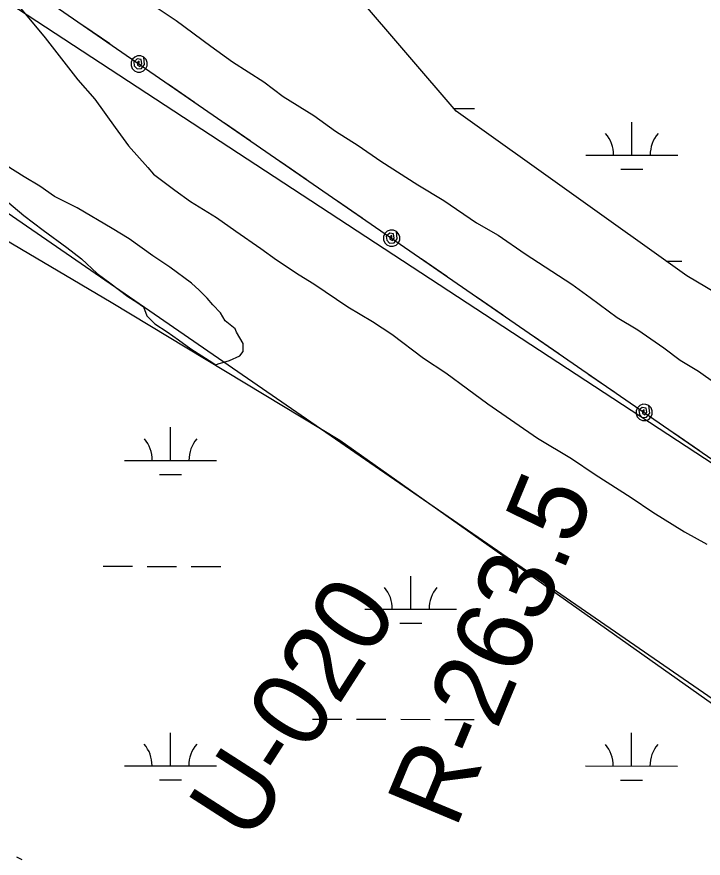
# Model space of a CAD drawing. Extents: x 3245246 to 3283090, y 806824 to 832173.
# Drawn here: x 3267051 to 3267798, y 823248 to 824164 of the extents above; entities that cross this region are included whole.
import ezdxf

# ---------------------------------------------------------------- set-up
doc = ezdxf.new("R2010")
doc.units = 0
for name, color, linetype in [('V-RIVR-RANG-IDEN', 7, 'Continuous'), ('V-ROAD-CNTR', 7, 'Continuous'), ('V-SITE-VEGE', 7, 'Continuous'), ('V-TOPO-SHOR', 7, 'Continuous'), ('V-UTIL-LINE', 7, 'Continuous'), ('V-WETL-SWMP', 7, 'Continuous')]:
    doc.layers.add(name, color=color, linetype=linetype)

msp = doc.modelspace()

# ---------------------------------------------------------------- linework, layer by layer
at = {"layer": 'V-ROAD-CNTR'}
msp.add_lwpolyline([(3267050.46, 823249.11), (3267056.11, 823246.39)], dxfattribs=at)
msp.add_spline([(3265843.13, 823432.94), (3265858.98, 823417.12), (3265884.36, 823393.48), (3265921.56, 823385.9), (3265988.57, 823351.07), (3266047.21, 823332.33), (3266110.89, 823317.69), (3266174.63, 823302.49), (3266237.94, 823256.14), (3266318.96, 823213.69), (3266446.25, 823144.04), (3266598.22, 823070.18), (3266698.27, 823024.21), (3266809.76, 822977.55), (3266902.83, 822954.65), (3266981.51, 822929.37), (3267047.02, 822922.93), (3267126.67, 822926.97), (3267196.8, 822934.46), (3267240.76, 822931.16), (3267315.46, 822929.02), (3267389.48, 822902.91), (3267472.52, 822855.33), (3267548.21, 822799.11), (3267673.18, 822703.23), (3267729.53, 822659.19), (3267800.82, 822580.02), (3267841.58, 822514.78), (3267890.36, 822443.64), (3267961.46, 822390.31), (3268026.22, 822347.95), (3268097.47, 822313.66), (3268226.82, 822221.48), (3268328.91, 822136.16), (3268437.97, 822030.19), (3268539.63, 821913.73), (3268611.4, 821855.02), (3268669.68, 821832.99), (3268741.62, 821835.21), (3268780.98, 821862.31), (3268824.18, 821916.6), (3268873.06, 822006.27), (3268932.52, 822098.07), (3268972.12, 822145.49), (3269019.4, 822162.03), (3269055.98, 822158.33), (3269086.75, 822138.72), (3269215.73, 821995.56), (3269467.12, 821682.49), (3269665.02, 821425.34), (3269890.24, 821132.34), (3269935.57, 821060.84), (3269937.76, 820947.01), (3269911.92, 820878.37), (3269882.42, 820803.43), (3269850.37, 820754.68), (3269820.83, 820702.94), (3269847.45, 820661.45), (3269995.31, 820504.9), (3270135.08, 820342.32), (3270215.8, 820249.25), (3270280.88, 820161.54), (3270409.84, 819983.24), (3270585.16, 819734.7), (3270723.07, 819531.19), (3270847.77, 819342.24), (3270941.21, 819194.89), (3271024.16, 819065.03), (3271103.72, 818955.95), (3271217.86, 818809.2), (3271322.11, 818665.04), (3271450.94, 818481.15), (3271547.8, 818329.85), (3271656.16, 818158.96), (3271778.9, 817965.4), (3271939.04, 817707.54), (3272036.56, 817466.51), (3272126.72, 817285.29), (3272211.94, 817051.13), (3272318, 816867.47), (3272429.35, 816683.19), (3272508.65, 816556.22), (3272571.56, 816398.68), (3272670.41, 816197), (3272779.92, 816022.86), (3272872.13, 815803.22), (3272964.65, 815556.57)], degree=3, dxfattribs=at)
at = {"layer": 'V-SITE-VEGE'}
for p, q in [((3267196.96, 824178.33), (3267224.11, 824160.08)), ((3267054.82, 824173.65), (3267081.79, 824141.42)), ((3267224.11, 824160.08), (3267261.84, 824132.16)), ((3267081.79, 824141.42), (3267117.34, 824095.57)), ((3267261.84, 824132.16), (3267285.42, 824115.15)), ((3267285.42, 824115.15), (3267319.66, 824093.23)), ((3267117.34, 824095.57), (3267135.73, 824074.49)), ((3267319.66, 824093.23), (3267340.88, 824077.45)), ((3267340.88, 824077.45), (3267373.95, 824056.74)), ((3267135.73, 824074.49), (3267157.78, 824043.52)), ((3267373.95, 824056.74), (3267397.54, 824039.73)), ((3267157.78, 824043.52), (3267172.48, 824023.7)), ((3267397.54, 824039.73), (3267422.33, 824023.9)), ((3267172.48, 824023.7), (3267193.33, 824000.14)), ((3267422.33, 824023.9), (3267447.11, 824006.88)), ((3267447.11, 824006.88), (3267487.25, 823981.3)), ((3267058.76, 823989.76), (3267039.09, 824002.2)), ((3267193.33, 824000.14), (3267199.46, 823992.7)), ((3267075.99, 823979.79), (3267058.76, 823989.76)), ((3267199.46, 823992.7), (3267222.82, 823975.3)), ((3267091.97, 823968.6), (3267075.99, 823979.79)), ((3267222.82, 823975.3), (3267240.02, 823962.86)), ((3267487.25, 823981.3), (3267515.6, 823964.23)), ((3267030.28, 823971.4), (3267058.54, 823947.8)), ((3267116.58, 823956.13), (3267091.97, 823968.6)), ((3267240.02, 823962.86), (3267268.32, 823945.43)), ((3267515.6, 823964.23), (3267551, 823939.91)), ((3267058.54, 823947.8), (3267079.43, 823931.65)), ((3267154.72, 823933.71), (3267116.58, 823956.13)), ((3267268.32, 823945.43), (3267289.21, 823930.52)), ((3267551, 823939.91), (3267574.63, 823926.48)), ((3267079.43, 823931.65), (3267105.24, 823912.99)), ((3267173.17, 823922.5), (3267154.72, 823933.71)), ((3267289.21, 823930.52), (3267316.26, 823911.86)), ((3267198.98, 823903.85), (3267173.17, 823922.5)), ((3267574.63, 823926.48), (3267604.13, 823905.82)), ((3267105.24, 823912.99), (3267121.22, 823900.57)), ((3267316.26, 823911.86), (3267333.47, 823899.42)), ((3267217.43, 823891.41), (3267198.98, 823903.85)), ((3267604.13, 823905.82), (3267654.89, 823872.95)), ((3267121.22, 823900.57), (3267138.41, 823884.43)), ((3267333.47, 823899.42), (3267358.07, 823883.25)), ((3267138.41, 823884.43), (3267151.93, 823874.49)), ((3267240.78, 823874.01), (3267217.43, 823891.41)), ((3267151.93, 823874.49), (3267171.59, 823859.57)), ((3267358.07, 823883.25), (3267374.05, 823873.29)), ((3267249.38, 823866.56), (3267240.78, 823874.01)), ((3267257.97, 823857.87), (3267249.38, 823866.56)), ((3267374.05, 823873.29), (3267410.94, 823848.41)), ((3267654.89, 823872.95), (3267674.94, 823858.37)), ((3267171.59, 823859.57), (3267181.43, 823853.35)), ((3267264.1, 823850.44), (3267257.97, 823857.87)), ((3267674.94, 823858.37), (3267704.41, 823836.52)), ((3267181.43, 823853.35), (3267188.81, 823848.37)), ((3267188.81, 823848.37), (3267192.46, 823838.48)), ((3267272.69, 823841.75), (3267264.1, 823850.44)), ((3267410.94, 823848.41), (3267438, 823832.22)), ((3267192.46, 823838.48), (3267201.05, 823829.8)), ((3267277.58, 823833.08), (3267272.69, 823841.75)), ((3267201.05, 823829.8), (3267214.58, 823821.09)), ((3267288.64, 823824.39), (3267277.58, 823833.08)), ((3267438, 823832.22), (3267458.91, 823818.53)), ((3267704.41, 823836.52), (3267726.86, 823823.1)), ((3267214.58, 823821.09), (3267226.87, 823812.38)), ((3267289.85, 823820.68), (3267288.64, 823824.39)), ((3267297.19, 823808.3), (3267289.85, 823820.68)), ((3267726.86, 823823.1), (3267755.18, 823803.65)), ((3267226.87, 823812.38), (3267240.39, 823802.44)), ((3267458.91, 823818.53), (3267493.32, 823792.43)), ((3267240.39, 823802.44), (3267260.07, 823789.98)), ((3267297.15, 823799.66), (3267297.19, 823808.3)), ((3267755.18, 823803.65), (3267772.85, 823790.3)), ((3267282.28, 823789.87), (3267293.42, 823794.74)), ((3267293.42, 823794.74), (3267297.15, 823799.66)), ((3267493.32, 823792.43), (3267517.92, 823776.26)), ((3267260.07, 823789.98), (3267267.45, 823785.01)), ((3267267.45, 823785.01), (3267269.92, 823786.23)), ((3267269.92, 823786.23), (3267282.28, 823789.87)), ((3267772.85, 823790.3), (3267792.94, 823778.11)), ((3267517.92, 823776.26), (3267541.27, 823758.85)), ((3267792.94, 823778.11), (3267811.81, 823764.74)), ((3267541.27, 823758.85), (3267563.39, 823742.69)), ((3267563.39, 823742.69), (3267617.49, 823705.38)), ((3267617.49, 823705.38), (3267654.39, 823682.97)), ((3267654.39, 823682.97), (3267680.21, 823665.55)), ((3267680.21, 823665.55), (3267719.57, 823640.65)), ((3267719.57, 823640.65), (3267742.93, 823624.49)), ((3267742.93, 823624.49), (3267777.37, 823603.32)), ((3267777.37, 823603.32), (3267801.98, 823589.61))]:
    msp.add_line(p, q, dxfattribs=at)
at = {"layer": 'V-TOPO-SHOR'}
for p, q in [((3269087.82, 822839), (3266330.19, 824645.28)), ((3266287.54, 824470.2), (3270278.58, 821717.05))]:
    msp.add_line(p, q, dxfattribs=at)
at = {"layer": 'V-UTIL-LINE'}
for points in [[(3266788.17, 824386.1), (3268612.09, 823126.73), (3269526.03, 822506.7), (3269963.29, 822199.32), (3270404.66, 821892.71), (3271333.35, 821250.86), (3271806.33, 820945.96), (3272136.68, 820481.85), (3272808.49, 819584.81), (3273151.42, 819138.46), (3273399.66, 818596.61), (3274946.2, 816474.32)], [(3267123.91, 824154.28), (3267151.89, 824134.96)], [(3267183.98, 824112.8), (3267183.98, 824115.68), (3267182.08, 824114.34), (3267182.15, 824111.6), (3267184.73, 824110.21), (3267186.79, 824112.91), (3267186.06, 824117.54), (3267181.85, 824118.29), (3267178.13, 824115.16), (3267178.73, 824110.62), (3267181.77, 824107.34), (3267186.57, 824107.76), (3267189.96, 824112.1), (3267189.1, 824120.21), (3267185.87, 824121.6), (3267182.36, 824121.66), (3267179.1, 824120.36), (3267176.58, 824117.92), (3267175.19, 824114.69), (3267175.13, 824111.18), (3267176.43, 824107.92), (3267178.87, 824105.4), (3267182.09, 824104), (3267185.6, 824103.95), (3267188.87, 824105.24), (3267191.39, 824107.69), (3267192.78, 824110.91), (3267192.84, 824114.42), (3267191.54, 824117.69), (3267189.1, 824120.21)], [(3267216.08, 824090.65), (3267244.06, 824071.33)], [(3267276.97, 824048.6), (3267304.95, 824029.28)], [(3267337.87, 824006.55), (3267365.84, 823987.24)], [(3267398.76, 823964.51), (3267426.74, 823945.19)], [(3267458.83, 823923.03), (3267458.83, 823925.91), (3267456.92, 823924.57), (3267457, 823921.82), (3267459.57, 823920.44), (3267461.64, 823923.14), (3267460.9, 823927.77), (3267456.7, 823928.51), (3267452.97, 823925.39), (3267453.57, 823920.85), (3267456.61, 823917.57), (3267461.42, 823917.98), (3267464.81, 823922.33), (3267463.95, 823930.43), (3267460.72, 823931.83), (3267457.21, 823931.88), (3267453.95, 823930.59), (3267451.43, 823928.14), (3267450.03, 823924.92), (3267449.98, 823921.41), (3267451.27, 823918.14), (3267453.72, 823915.62), (3267456.94, 823914.23), (3267460.45, 823914.18), (3267463.72, 823915.47), (3267466.24, 823917.92), (3267467.63, 823921.14), (3267467.68, 823924.65), (3267466.39, 823927.91), (3267463.95, 823930.43)], [(3267490.92, 823900.87), (3267518.9, 823881.55)], [(3267551.82, 823858.83), (3267579.79, 823839.51)], [(3267612.71, 823816.78), (3267640.69, 823797.46)], [(3267673.6, 823774.73), (3267701.58, 823755.42)], [(3267733.68, 823733.25), (3267733.68, 823736.13), (3267731.77, 823734.79), (3267731.84, 823732.05), (3267734.42, 823730.66), (3267736.48, 823733.36), (3267735.75, 823737.99), (3267731.55, 823738.73), (3267727.82, 823735.61), (3267728.42, 823731.07), (3267731.46, 823727.8), (3267736.27, 823728.21), (3267739.65, 823732.55), (3267738.79, 823740.66), (3267735.57, 823742.05), (3267732.06, 823742.11), (3267728.79, 823740.81), (3267726.27, 823738.37), (3267724.88, 823735.14), (3267724.83, 823731.63), (3267726.12, 823728.37), (3267728.56, 823725.85), (3267731.79, 823724.45), (3267735.3, 823724.4), (3267738.56, 823725.7), (3267741.08, 823728.14), (3267742.48, 823731.36), (3267742.53, 823734.87), (3267741.24, 823738.14), (3267738.79, 823740.66)], [(3267765.77, 823711.1), (3267793.75, 823691.78)]]:
    msp.add_lwpolyline(points, dxfattribs=at)
at = {"layer": 'V-WETL-SWMP'}
for p, q in [((3267526.47, 824064.31), (3267548.94, 824064.3)), ((3267720.23, 824013.49), (3267720.25, 824049.49)), ((3267670.23, 824013.51), (3267770.23, 824013.46)), ((3267708.23, 823998.06), (3267732.23, 823998.05)), ((3267757.43, 823898.04), (3267774.78, 823898.03)), ((3267218.18, 823681.03), (3267218.2, 823717.03)), ((3267168.18, 823681.05), (3267268.18, 823681.01)), ((3267206.17, 823665.6), (3267230.17, 823665.59)), ((3267144.72, 823565.63), (3267176.72, 823565.62)), ((3267192.72, 823565.61), (3267224.72, 823565.59)), ((3267240.72, 823565.59), (3267272.72, 823565.57)), ((3267479.55, 823519.05), (3267479.56, 823555.05)), ((3267429.55, 823519.07), (3267529.55, 823519.03)), ((3267467.54, 823503.63), (3267491.54, 823503.62)), ((3267372.65, 823399.03), (3267404.65, 823399.01)), ((3267420.65, 823399.01), (3267452.65, 823398.99)), ((3267468.65, 823398.99), (3267500.65, 823398.97)), ((3267516.65, 823398.97), (3267548.65, 823398.95)), ((3267218.04, 823348.35), (3267218.05, 823384.35)), ((3267719.94, 823348.14), (3267719.96, 823384.14)), ((3267168.04, 823348.38), (3267268.04, 823348.33)), ((3267669.94, 823348.16), (3267769.94, 823348.11)), ((3267206.03, 823332.93), (3267230.03, 823332.92)), ((3267707.94, 823332.71), (3267731.94, 823332.7))]:
    msp.add_line(p, q, dxfattribs=at)
for points in [[(3268819.42, 823290.05), (3268640.2, 823361.8), (3268622.28, 823469.41), (3268532.67, 823523.21), (3268514.75, 823469.41), (3268496.83, 823451.47), (3268263.85, 823594.96), (3267779.97, 823881.92), (3267529.07, 824061.28), (3267421.54, 824186.82), (3267349.85, 824312.37), (3267296.09, 824366.18), (3267188.56, 824455.85), (3267009.35, 824545.53), (3266848.05, 824653.14), (3266704.68, 824760.76), (3266543.39, 824868.37), (3266453.78, 824975.98), (3266382.1, 824993.92), (3266417.94, 824886.3), (3266274.57, 824886.3)], [(3266730.89, 823110.97), (3266101.7, 823392.94), (3266021.87, 823458.73), (3266021.87, 823519.83), (3266064.13, 823670.21), (3266097, 823811.2), (3266134.56, 823900.49), (3266186.21, 823994.48), (3266242.56, 824074.37), (3266261.34, 824328.15), (3266359.95, 824356.34), (3266458.55, 824346.94), (3266524.29, 824295.25), (3266679.24, 824168.36), (3266890.54, 824008.58), (3267153.49, 823853.49), (3267402.35, 823703.11), (3268252.23, 823101.57)]]:
    msp.add_lwpolyline(points, dxfattribs=at)
for centre, start, end in [((3267664.99, 824013.98), 359.20319, 40.74684), ((3267775.48, 824013.94), 139.20318, 180.74684), ((3267162.94, 823681.53), 359.20319, 40.74684), ((3267273.42, 823681.48), 139.20318, 180.74684), ((3267424.3, 823519.55), 359.20319, 40.74684), ((3267534.79, 823519.5), 139.20318, 180.74684), ((3267162.79, 823348.85), 359.20319, 40.74684), ((3267273.28, 823348.8), 139.20318, 180.74684), ((3267664.7, 823348.63), 359.20319, 40.74684), ((3267775.19, 823348.59), 139.20318, 180.74684)]:
    msp.add_arc(centre, 35.25, start, end, dxfattribs=at)

# ---------------------------------------------------------------- texts
at = {"layer": 'V-RIVR-RANG-IDEN'}
for s, rotation, p in [('R-263.5', 67.37174, (3267528.25, 823278.35)), ('U-020', 57.29912, (3267303.98, 823262.51))]:
    msp.add_text(s, height=83, rotation=rotation, dxfattribs=at).set_placement(p)

doc.saveas('drawing.dxf')
